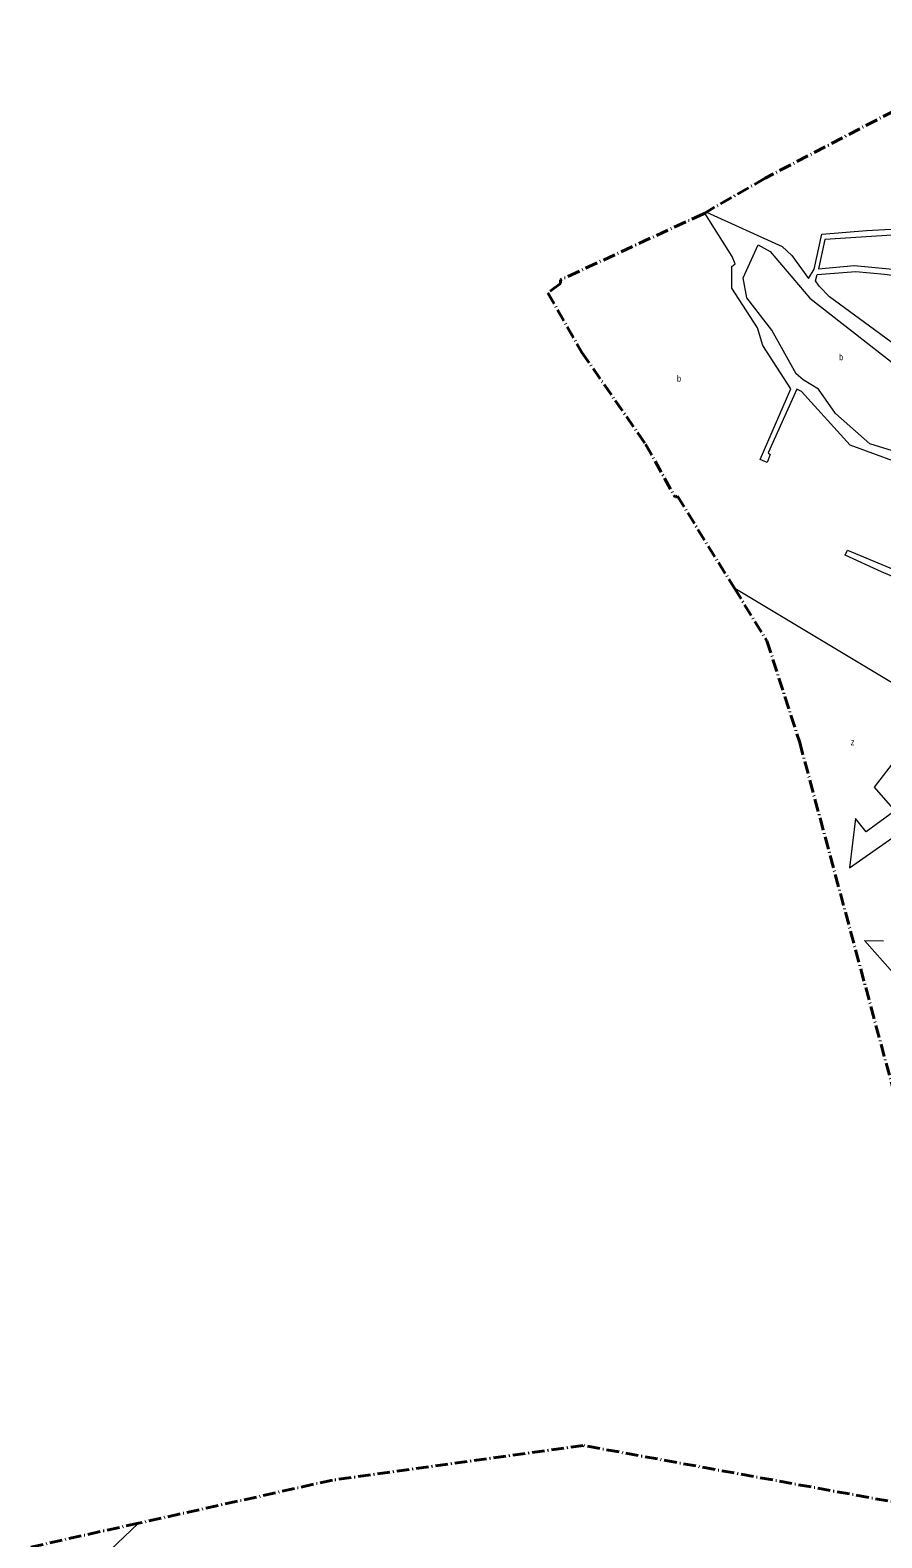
# Model space of a CAD drawing. Extents: x 639657 to 671642, y 222838 to 252123.
# Drawn here: x 647506 to 648850, y 249227 to 251605 of the extents above; entities that cross this region are included whole.
import ezdxf

# ---------------------------------------------------------------- set-up
doc = ezdxf.new("R2010")
doc.units = 0
doc.header["$LTSCALE"] = 4
doc.linetypes.add('DOT_DASHED', pattern=[7.7, 5, -1.2, 0.3, -1.2])
for name, color, linetype, lineweight in [('1', 7, 'Continuous', 13), ('21', 7, 'Continuous', 13), ('4', 7, 'DOT_DASHED', 40)]:
    doc.layers.add(name, color=color, linetype=linetype, lineweight=lineweight)
doc.layers.add('7', color=7, linetype='Continuous')

msp = doc.modelspace()

# ---------------------------------------------------------------- linework, layer by layer
at = {"layer": '1'}
for points in [[(648572.83, 251318.406), (648692.57, 251263.98), (648707.66, 251249.61), (648733.78, 251213.56), (648742.87, 251228.51), (648754.73, 251283.66), (648825.37, 251289.03), (648902.54, 251293.74), (648992.16, 251301.92), (649040.55, 251295.59), (649119.04, 251287.41), (649203.53, 251283.76), (649212.24, 251320.97), (649232.556, 251378.466)], [(648670.436, 250938.804), (648673.31, 250936.13), (648668.62, 250923.22), (648657.42, 250928.14), (648705.9, 251039.81), (648661.63, 251107.84), (648653.59, 251135.76), (648612.98, 251198.43), (648612.89, 251232.61), (648618.46, 251236.49), (648613.27, 251248.09), (648570.113, 251316.838)], [(648865.5, 250576.22), (648890.47, 250639.89), (648934.26, 250735.85), (648917.04, 250743.54), (648893.85, 250731.88), (648849.29, 250750.89), (648792.03, 250777.17), (648795.44, 250785.13), (648897.69, 250742.63), (648914.43, 250751.92), (648937.68, 250742.74), (648981.4, 250862.12), (648957.08, 250871.73), (648944.97, 250895.99), (648908.81, 250910.72), (648799.9, 250950.85), (648722.69, 251035.56), (648715.58, 251039.19), (648670.436, 250938.804)]]:
    msp.add_lwpolyline(points, dxfattribs=at)
for points in [[(648759.85, 251275.28), (648749.88, 251228.7), (648806.18, 251234.17), (649010.47, 251214.69), (649078.86, 251205.62), (649075.44, 251272.9), (649011.12, 251287.56), (648988.54, 251289.87)], [(648980.62, 250980.54), (648995.49, 250968.97), (648993.57, 250964.67), (649004.76, 250958.68), (648999.62, 250951.79), (648989.94, 250954.99), (648964.51, 250902.48), (648938.02, 250919.61), (648830.64, 250952.65), (648776.54, 251000.44), (648749.98, 251039.28), (648725.43, 251053.83), (648714.65, 251063.05), (648675.96, 251132.16), (648636.68, 251183.01), (648631, 251214.6), (648654.5, 251266.68), (648673.24, 251255.98), (648736.02, 251182.4), (648904.53, 251051.28), (648981.47, 250983.77)], [(648750.8, 251201.57), (648744.75, 251210.15), (648747.52, 251219.62), (648808.57, 251224.71), (648853.95, 251220.31), (648925.99, 251210.82), (649002.55, 251204.35), (648959.16, 251117.4), (648926.84, 251067.67), (648767.19, 251184.41)]]:
    msp.add_lwpolyline(points, close=True, dxfattribs=at)
at = {"layer": '21'}
for points in [[(648865.5, 250576.22), (648865, 250576.52), (648617.449, 250724.824), (648616.95, 250725.124)], [(648867.278, 250119.203), (648822.194, 250169.553), (648852.04, 250168.832)], [(647621.164, 249198.032), (647676.046, 249250.024), (647676.546, 249250.498)]]:
    msp.add_lwpolyline(points, dxfattribs=at)
msp.add_lwpolyline([(648959.777, 250457.364), (648914.459, 250480.741), (648889.296, 250477.944), (648837.572, 250411.511), (648870.424, 250373.748), (648824.99, 250340.881), (648808.215, 250361.86), (648798.429, 250284.238), (648898.383, 250354.168), (648898.383, 250361.86), (648899.082, 250375.147), (648903.975, 250387.035)], close=True, dxfattribs=at)
at = {"layer": '4'}
msp.add_line((647676.546, 249250.498), (647505.644, 249212.59), dxfattribs=at)
for points in [[(649105.34, 251605.249), (649006.29, 251549.4), (648665.81, 251372.05), (648572.83, 251318.406), (648570.113, 251316.838)], [(648570.113, 251316.838), (648568.14, 251315.7), (648342.65, 251211.52), (648342.66, 251205.5), (648322.71, 251191.05), (648376.32, 251097.03), (648476.73, 250952.4), (648523.43, 250868.48), (648527.08, 250870.21), (648616.95, 250725.124)], [(648616.95, 250725.124), (648668.37, 250642.11), (648720.02, 250481.73), (648900.63, 249812.16), (648873.64, 249761.55), (648917.07, 249735.06), (648932.773, 249655.098)], [(648932.773, 249655.098), (649010.77, 249257.94), (648378.5, 249373.11), (647983.03, 249318.48), (647676.546, 249250.498)]]:
    msp.add_lwpolyline(points, dxfattribs=at)

# ---------------------------------------------------------------- texts
at = {"layer": '7'}
for s, width, p in [('b', 0.75, (648782.166, 251084.58)), ('b', 0.75, (648526.426, 251050.854)), ('z', 0.8, (648800.626, 250477.46))]:
    msp.add_text(s, height=10, dxfattribs=dict(at, width=width)).set_placement(p)

doc.saveas('drawing.dxf')
